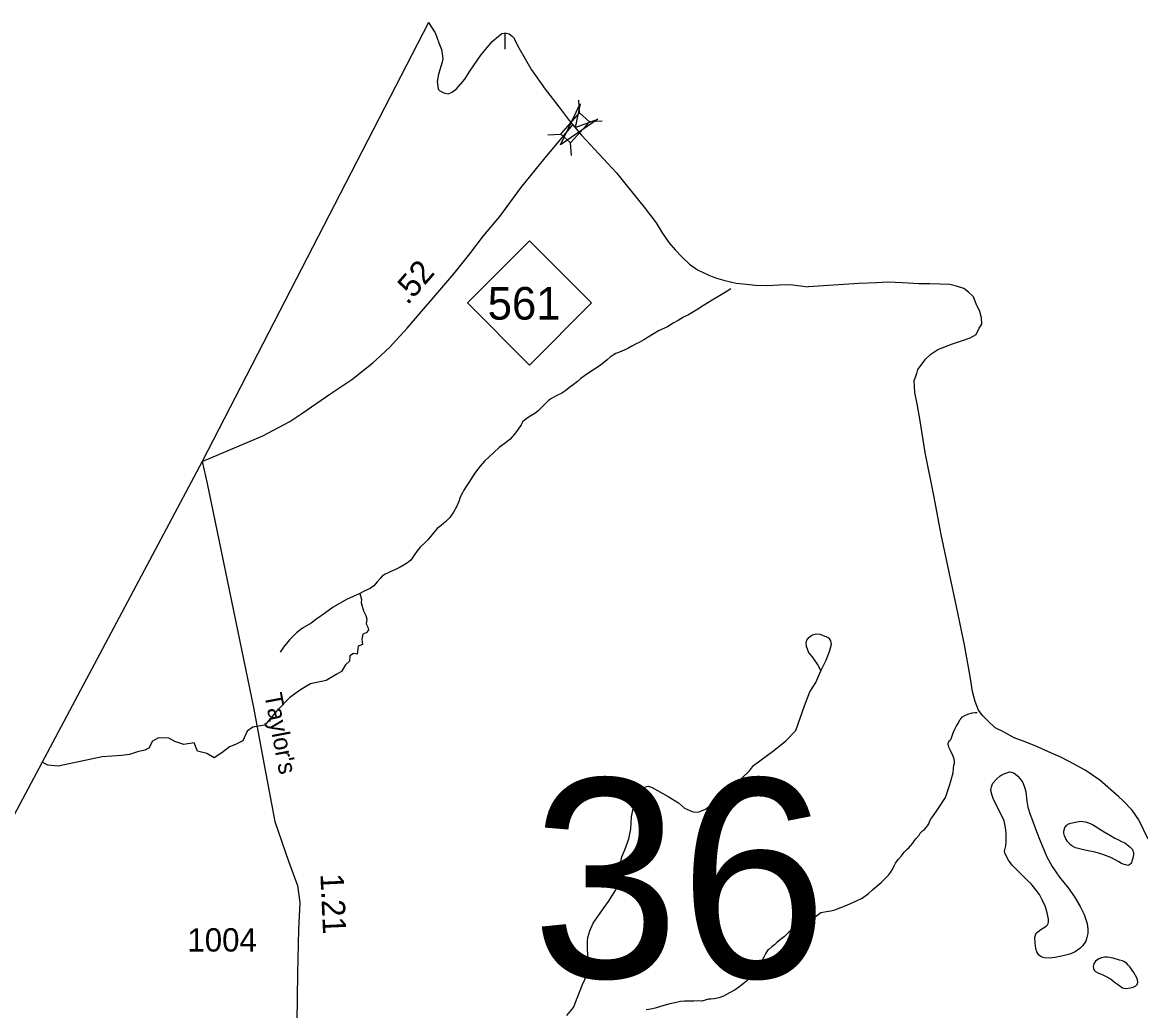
# Model space of a CAD drawing. Extents: x 2220236 to 2384410, y 720751 to 894131.
# Drawn here: x 2290940 to 2296936, y 888833 to 894131 of the extents above; entities that cross this region are included whole.
import ezdxf

# ---------------------------------------------------------------- set-up
doc = ezdxf.new("R2010")
doc.units = 0
for name, color, linetype in [('Exist Boundary Political CountyLine', 7, 'Continuous'), ('Exist Hydrographic Creek Single Shore', 7, 'Continuous'), ('Exist Hydrographic Misc Water Feature', 7, 'Continuous'), ('Exist Hydrographic Pond Under 1500 Sq Ft', 7, 'Continuous'), ('Exist Road Non-System Type 51', 7, 'Continuous'), ('Exist Road Primary NC Attributed', 7, 'Continuous'), ('Exist Road Primary NC Service Mileage Hundredths English Label', 7, 'Continuous'), ('Exist Road Primary NC Shield CELL', 7, 'Continuous'), ('Exist Road Primary NC Shield Number Label', 7, 'Continuous'), ('Exist Road Primary NC Structure Standard Bridge CELL', 7, 'Continuous'), ('Exist Road Secondary Mileage Hundredths English Label', 7, 'Continuous'), ('Exist Road Secondary Structure Standard Bridge Attributed CELL', 7, 'Continuous'), ('Exist Road Secondary Structure Standard Bridge Number Label', 7, 'Continuous'), ('Exist Road Secondary Type 51 Attributed', 7, 'Continuous'), ('Exist Road Secondary Type 51 Label', 7, 'Continuous'), ('Exist Road Secondary Type 51 Number Label', 7, 'Continuous')]:
    doc.layers.add(name, color=color, linetype=linetype)

msp = doc.modelspace()

# ---------------------------------------------------------------- linework, layer by layer
at = {"layer": 'Exist Boundary Political CountyLine'}
for points in [[(2293117.8, 894131.3), (2291903.9, 891776.4), (2258821.6, 829664.6), (2255410.5, 823324), (2242088.6, 797598.7), (2231459.6, 775980.5), (2225010.8, 762953.2), (2220575.6, 753519.5)], [(2293117.8, 894131.3), (2293152.6, 894074.6), (2293154.4, 894071.6), (2293172.9, 894021.8), (2293187.2, 893985.9), (2293191.5, 893962), (2293193.7, 893936), (2293190, 893918.1), (2293170.4, 893853.9), (2293164.8, 893813.8), (2293167.1, 893790), (2293169.2, 893773.9), (2293177.4, 893764), (2293199.3, 893754.1), (2293223.4, 893748.4), (2293241.3, 893754.6), (2293267.2, 893774.9), (2293312.6, 893827.3), (2293338.3, 893869.4), (2293397.5, 893955.9), (2293458.8, 894028.4), (2293492.4, 894056.9), (2293510.3, 894071), (2293522.3, 894073.1), (2293534.3, 894073.3), (2293550.2, 894069.3), (2293566.4, 894057.6), (2293572.4, 894049.7), (2293601, 893993.9), (2293670.2, 893876.7), (2293743, 893773.4), (2293824, 893670.1), (2293872.5, 893604.5), (2293937.2, 893527.2), (2294030.1, 893426.1), (2294125.2, 893325.1), (2294167.6, 893271.4), (2294274.7, 893140.6), (2294337.5, 893057.1), (2294370, 893003.5), (2294406.5, 892951.9), (2294440.9, 892912.2), (2294477.2, 892872.7), (2294517.4, 892835), (2294559.8, 892805.4), (2294620, 892775.9), (2294656.1, 892762.4), (2294706.4, 892746.7), (2294766.5, 892733.3), (2294822.3, 892727.9), (2294870.4, 892722.3), (2294934.4, 892721), (2294998.4, 892723.4), (2295056.2, 892726), (2295152.7, 892712.9)], [(2296975.9, 889751.6), (2296926.9, 889855), (2296890.3, 889906.7), (2296839.7, 889960.1), (2296819.7, 889979.9), (2296716.6, 890068.7), (2296638.2, 890121.9), (2296575.8, 890155.1), (2296511.5, 890190.5), (2296441.1, 890219.7), (2296370.9, 890253), (2296310.5, 890276.3), (2296258.3, 890295.8), (2296196.1, 890329.1), (2296155.9, 890348.6), (2296117.4, 890384.3), (2296089.2, 890413.9), (2296067, 890443.6), (2296048.5, 890489.5), (2296033.9, 890543.3), (2296020.9, 890625), (2295991.1, 890794.7), (2295948.9, 891000.2), (2295909, 891183.7), (2295866.9, 891385.2), (2295826.7, 891594.7), (2295780.1, 891826), (2295752.2, 892005.8), (2295737.3, 892085.6), (2295724.7, 892147.3), (2295721.9, 892211.2), (2295735.6, 892249.4), (2295741.3, 892269.4), (2295769, 892307.8), (2295782.6, 892326), (2295810.4, 892352.1), (2295848.2, 892376.7), (2295927.8, 892407.3), (2295975.5, 892423.9), (2296021.4, 892440.4), (2296053.1, 892458.7), (2296070.8, 892491), (2296084.5, 892513), (2296082.3, 892547.1), (2296073.9, 892581), (2296053.4, 892622.8), (2296039, 892660.6), (2296012.8, 892684.3), (2295988.6, 892704), (2295948.4, 892717.5), (2295912.3, 892725.2), (2295806.3, 892730.1), (2295748.3, 892729.3), (2295658.4, 892734.4), (2295580.3, 892737.6), (2295520.3, 892735), (2295424.4, 892731.8), (2295152.7, 892712.9)]]:
    msp.add_lwpolyline(points, dxfattribs=at)
at = {"layer": 'Exist Hydrographic Creek Single Shore'}
msp.add_lwpolyline([(2293529.4, 893987.8), (2293527.7, 894073.2)], dxfattribs=at)
at = {"layer": 'Exist Hydrographic Misc Water Feature'}
for points in [[(2294737.8, 892702.1), (2294713.2, 892686.2), (2294669.4, 892659.3), (2294647.5, 892647.6), (2294591.6, 892612.7), (2294561.7, 892594.3), (2294538.2, 892580), (2294512.2, 892564.1), (2294484.4, 892550), (2294456.5, 892533.5), (2294428.6, 892517.7), (2294399, 892499.3), (2294370.9, 892486.7), (2294351, 892476.6), (2294327.1, 892462.4), (2294295.6, 892444), (2294271.6, 892429.8), (2294247.7, 892415.5), (2294231.8, 892407.6), (2294208, 892396), (2294186.1, 892383.3), (2294150.3, 892366.7), (2294122.5, 892355.1), (2294107.2, 892346.3), (2294092.3, 892336.7), (2294074.6, 892322.3), (2294054.9, 892306.4), (2294032.9, 892288.1), (2294007.3, 892271.3), (2293983.3, 892255.4), (2293953.4, 892235.7), (2293933.7, 892221.3), (2293916, 892205.3), (2293894, 892188.4), (2293876, 892175), (2293854, 892158), (2293832.4, 892143.7), (2293802.6, 892129.6), (2293776.7, 892115.4), (2293761, 892103.6), (2293749, 892091.3), (2293731.2, 892073), (2293714.8, 892057), (2293703.5, 892047.3), (2293687.4, 892034.6), (2293665.9, 892022.5), (2293651.6, 892012.4), (2293637.6, 892002.8), (2293623.9, 891990.6), (2293614, 891974.4), (2293598.1, 891950.2), (2293578.5, 891923.7), (2293553, 891895.3), (2293523, 891871.4), (2293497, 891851.6), (2293469.3, 891826.6), (2293443.5, 891802.5), (2293418.1, 891778.4), (2293394.2, 891752), (2293370.3, 891720.4), (2293350.7, 891692.3), (2293337.1, 891669.6), (2293319.1, 891642.1), (2293307.6, 891623.3), (2293299.4, 891609.7), (2293287.8, 891585.3), (2293280.1, 891563.2), (2293268, 891533.3), (2293252, 891504.7), (2293232.7, 891476.6), (2293210.9, 891454.8), (2293185.2, 891434), (2293163.2, 891418), (2293145.4, 891396.4), (2293123.5, 891368), (2293114.1, 891357.7), (2293102, 891343.9), (2293072.3, 891317.6), (2293056.8, 891298.2), (2293040.5, 891274.6), (2293022.9, 891248.8), (2293005.2, 891234.4), (2292987, 891222.6), (2292965.1, 891210.6), (2292937.2, 891196.4), (2292915.4, 891186.4), (2292901.8, 891180.1), (2292885.5, 891172.2), (2292869.6, 891161.8), (2292857.9, 891149.9), (2292844.1, 891133.8), (2292823.9, 891111.2), (2292804.6, 891096.9), (2292776.8, 891082.7), (2292748.9, 891068.5), (2292757.4, 891037.8), (2292756.5, 891019.8)], [(2292748.9, 891068.5), (2292678.4, 891037.8), (2292606.5, 890996.1), (2292559.1, 890962.1), (2292519.4, 890933.7), (2292489.1, 890910.9), (2292441.8, 890882.5), (2292409.6, 890857.9), (2292371.7, 890820.1), (2292339.5, 890782.2), (2292322.5, 890753.8)], [(2292756.5, 891019.8), (2292769.7, 890976.3), (2292780.6, 890950.7), (2292786.3, 890931.8), (2292783.5, 890907.2), (2292792, 890888.2), (2292795.8, 890873.1), (2292783.5, 890857.9), (2292765.5, 890851.3), (2292760.7, 890823.9), (2292763.1, 890795.5), (2292740.4, 890786), (2292734.7, 890744.4), (2292715.8, 890748.1), (2292695, 890734.9), (2292693.1, 890706.5), (2292672.2, 890687.6), (2292651.4, 890651.6), (2292626.8, 890636.5), (2292568.1, 890602.4), (2292484.8, 890585.3), (2292431.8, 890553.2), (2292374.1, 890511.5), (2292304, 890439.6), (2292239.7, 890363.9), (2292175.8, 890352.5), (2292145.5, 890331.7), (2292122.8, 890278.7), (2292083, 890259.7), (2292050.9, 890246.5), (2292009.2, 890214.3), (2291967.6, 890187.8), (2291929.7, 890210.5), (2291878.6, 890223.8), (2291860.6, 890269.2), (2291805.7, 890259.7), (2291756.5, 890274.9), (2291724.3, 890293.8), (2291669.4, 890295.7), (2291637.2, 890276.8), (2291618.3, 890240.8), (2291595.6, 890229.5), (2291557.7, 890220), (2291514.2, 890206.7), (2291470.6, 890201.1), (2291419.5, 890197.3), (2291368.4, 890193.5), (2291190.5, 890155.6), (2291131.8, 890144.3), (2291077.2, 890148.6), (2291065.5, 890155), (2291045.2, 890164.1)], [(2295185.1, 889332.4), (2295220.7, 889359.2), (2295262.9, 889365.9), (2295274.8, 889368), (2295297, 889373.9), (2295360.8, 889398.6), (2295412.6, 889422.1), (2295442.6, 889436.5), (2295476.7, 889460.7), (2295500.6, 889483.1), (2295544.5, 889519.3), (2295584.3, 889559.6), (2295594.3, 889573.2), (2295604.1, 889587.4), (2295610, 889599.3), (2295614, 889609.2), (2295622.1, 889623.6), (2295636, 889643.8), (2295653.8, 889663.5), (2295661.9, 889676), (2295667.9, 889682.1), (2295675.8, 889689.8), (2295683.8, 889698.3), (2295692.9, 889706.1), (2295701.7, 889716.3), (2295713.7, 889729.8), (2295723.6, 889744.2), (2295731.7, 889756.1), (2295747.5, 889774), (2295751.5, 889780.5), (2295753.5, 889784), (2295759.5, 889790.1), (2295765.4, 889795.9), (2295777.5, 889804.6), (2295784.8, 889812.3), (2295793.3, 889824.3), (2295799.3, 889834.3), (2295803.8, 889845.1), (2295809.2, 889856.9), (2295825.1, 889878.8), (2295849.1, 889912.6), (2295888.8, 889975), (2295912.5, 890044.8), (2295930.3, 890107.2), (2295932.1, 890133.5), (2295934.1, 890147.6), (2295938, 890159.1), (2295938, 890168.9), (2295935.9, 890181.3), (2295929.9, 890197.4), (2295915.8, 890227.3), (2295907.7, 890245.7), (2295903.6, 890261.2), (2295903.6, 890266.2), (2295905.6, 890271.1), (2295911.5, 890279.5), (2295917.6, 890287.2), (2295923.4, 890301.4), (2295931.4, 890321.3), (2295938.7, 890342.2), (2295947.2, 890355.6), (2295955.2, 890369.9), (2295965.1, 890385.9), (2295967.1, 890391.8), (2295971.1, 890397.6), (2295981, 890408), (2295992.9, 890415.7), (2296009.1, 890422.2), (2296033, 890429.7), (2296048.1, 890432), (2296059.3, 890431.6)], [(2295185.1, 889332.4), (2295143.3, 889309.7), (2295115.8, 889295.5), (2295097.9, 889285), (2295068.3, 889267), (2295050, 889253.2), (2295026.2, 889230.1), (2295004.6, 889214.2), (2294984.9, 889198.2), (2294972.8, 889186), (2294958.8, 889174.1), (2294942.8, 889161.3), (2294935.4, 889154.9), (2294926.9, 889141), (2294915, 889119.3), (2294901.3, 889093.3), (2294885.7, 889064.8), (2294871.8, 889044.7), (2294856.2, 889022.8), (2294838.2, 889005.1), (2294822.4, 888990.7), (2294804.8, 888976.3), (2294780.8, 888958.1), (2294761.1, 888943.7), (2294730.6, 888928), (2294699.1, 888911.2), (2294673.3, 888901.3), (2294649.6, 888895.2), (2294631.5, 888894.6), (2294618.4, 888894.2), (2294601.2, 888888.7), (2294583.4, 888884.1), (2294565.7, 888884.5), (2294539.8, 888884.4), (2294509.6, 888884), (2294489.6, 888883.8), (2294469.5, 888881.6), (2294437.6, 888875), (2294411.9, 888869), (2294391.1, 888863.5), (2294361.7, 888854.3), (2294332, 888846.1), (2294316.2, 888842.1), (2294299.7, 888838.6), (2294286.3, 888837.9), (2294284.3, 888837.9)]]:
    msp.add_lwpolyline(points, dxfattribs=at)
at = {"layer": 'Exist Hydrographic Pond Under 1500 Sq Ft'}
for points in [[(2296320.6, 890006.6), (2296325.5, 889955.9), (2296331.4, 889924.2), (2296343.5, 889883.7), (2296355.4, 889852.1), (2296367.4, 889822.4), (2296381.6, 889783.6), (2296393.3, 889752), (2296433.4, 889657.6), (2296461.3, 889606.2), (2296501.3, 889548), (2296547.4, 889491.7), (2296581.3, 889442.2), (2296611.8, 889390.9), (2296633.3, 889348.3), (2296649.3, 889299.8), (2296652.8, 889268.7), (2296652.5, 889246.5), (2296648.2, 889225.1), (2296641.4, 889205.8), (2296625.2, 889181.3), (2296610.5, 889165.1), (2296583.9, 889148.4), (2296555.7, 889135), (2296527.3, 889128.1), (2296477.1, 889117.8), (2296445.3, 889114.1), (2296420.2, 889115.5), (2296405.2, 889119.9), (2296389.2, 889129.8), (2296379.3, 889147.4), (2296374.5, 889166.2), (2296370.3, 889194.7), (2296369.2, 889227.4), (2296371.6, 889237.3), (2296376.4, 889247.5), (2296385.2, 889256.1), (2296401.3, 889268.2), (2296429.2, 889285.7), (2296436.6, 889292.6), (2296439.3, 889299.3), (2296441.7, 889308.4), (2296441.3, 889324), (2296434.5, 889356.6), (2296425.4, 889389.8), (2296408.7, 889426.1), (2296393.2, 889455.7), (2296374.6, 889481.2), (2296349.3, 889512.1), (2296327.3, 889531.8), (2296247.4, 889612.2), (2296227.2, 889640.2), (2296207.3, 889676.2), (2296205.3, 889687.7), (2296213.3, 889715.8), (2296215.4, 889738.1), (2296215.3, 889784.2), (2296211.6, 889815), (2296203.4, 889850.1), (2296177.3, 889905.6), (2296147.3, 889964.2), (2296139.4, 889986.1), (2296133.3, 890012.9), (2296134.2, 890025.3), (2296135.3, 890031.8), (2296139.6, 890043.6), (2296143.3, 890051.9), (2296163.4, 890074.1), (2296183.5, 890092.2), (2296192.3, 890097.3), (2296208, 890104.6), (2296219.2, 890108.2), (2296233.5, 890112.2), (2296241.1, 890111.7), (2296253.4, 890108.1), (2296263.1, 890101.8), (2296277.4, 890090.2), (2296287.3, 890078.2), (2296303.4, 890056.1), (2296315.4, 890026.2), (2296320.6, 890006.6)], [(2296656, 889839), (2296677.4, 889830.1), (2296739.6, 889791.7), (2296773.6, 889771.6), (2296797.6, 889757.8), (2296817.6, 889748), (2296833.6, 889739.7), (2296851.5, 889732.2), (2296877.2, 889711.1), (2296891.6, 889696), (2296894.7, 889688), (2296897.7, 889679.9), (2296897.6, 889667.7), (2296893.7, 889649.5), (2296889.5, 889633.7), (2296886.6, 889627), (2296883.6, 889621.9), (2296878.5, 889616.1), (2296872.6, 889612.4), (2296867.5, 889611.4), (2296861.6, 889612), (2296847.5, 889615.6), (2296833.6, 889622.4), (2296819.5, 889630.1), (2296775.5, 889653.7), (2296733.6, 889670), (2296691.5, 889682.2), (2296645.5, 889691.8), (2296607.5, 889700), (2296586.9, 889705), (2296567.5, 889715.6), (2296557.3, 889724.2), (2296543.4, 889740.2), (2296535.5, 889753.7), (2296527.4, 889769.7), (2296523.5, 889783.6), (2296523.6, 889795.8), (2296529.4, 889814.2), (2296539.5, 889827.7), (2296545.5, 889832.1), (2296561.5, 889837.6), (2296577.5, 889841.6), (2296595.5, 889845.6), (2296613.5, 889847.9), (2296625.5, 889847.6), (2296639.6, 889845.8), (2296656, 889839)], [(2296861.4, 889086), (2296848.4, 889094.4), (2296839.4, 889099.9), (2296823.2, 889104.2), (2296789.4, 889114.2), (2296757.4, 889119.5), (2296743.4, 889119.7), (2296725.3, 889115.8), (2296711.3, 889110.2), (2296693.4, 889098.1), (2296685.2, 889083.7), (2296681.4, 889069.6), (2296683.3, 889058.2), (2296687.2, 889049.4), (2296693.3, 889042.3), (2296709.3, 889033.9), (2296725.3, 889028), (2296751.8, 889015.8), (2296774, 889002.9), (2296801.2, 888981.9), (2296816.7, 888970.9), (2296838.1, 888955.4), (2296846.7, 888952.5), (2296855.3, 888952.1), (2296881.4, 888955.5), (2296895.4, 888958.5), (2296909.3, 888965.7), (2296916.4, 888973.4), (2296921.3, 888986), (2296919.3, 888997.3), (2296915.4, 889009.5), (2296899.4, 889037.5), (2296877.3, 889067.8), (2296869.6, 889077.3), (2296861.4, 889086)]]:
    msp.add_lwpolyline(points, dxfattribs=at)
at = {"layer": 'Exist Road Non-System Type 51'}
for points in [[(2295221.9, 890654.5), (2295249.8, 890712.5), (2295266.9, 890757.5), (2295277.6, 890798.3), (2295275.5, 890815.4), (2295266.9, 890826.1), (2295258.3, 890832.6), (2295217.6, 890849.7), (2295198.3, 890851.9), (2295176.9, 890845.4), (2295166.2, 890839), (2295153.3, 890830.4), (2295144.7, 890819.7), (2295140.4, 890804.7), (2295142.6, 890787.5), (2295155.4, 890753.2), (2295178.3, 890724.6), (2295204.7, 890684.6), (2295221.9, 890654.5)], [(2293860, 888805.9), (2293895.1, 888849.8), (2293943.4, 888972.7), (2293954.9, 888999.3), (2293970.3, 889046.8), (2293971.7, 889080.4), (2293973.1, 889112.5), (2293970.3, 889161.4), (2293970.3, 889203.3), (2293971.7, 889224.3), (2293982.9, 889260.6), (2294001, 889302.5), (2294024.8, 889337.4), (2294054.1, 889378), (2294082, 889418.5), (2294121.1, 889481.3), (2294143.5, 889523.3), (2294151.8, 889570.8), (2294143.5, 889605.7), (2294154.4, 889657.1), (2294169.4, 889695.7), (2294190.8, 889753.7), (2294201.5, 889807.3), (2294206.3, 889872.6), (2294214.7, 889917.3), (2294231.6, 889948.9), (2294244.4, 889976.7), (2294257.3, 890002.5), (2294268, 890019.6), (2294280.9, 890032.5), (2294295.9, 890036.8), (2294317.3, 890028.2), (2294403, 889981), (2294458.8, 889946.7), (2294490.9, 889918.8), (2294523.1, 889903.8), (2294535.9, 889899.5), (2294563.8, 889897.4), (2294581, 889903.8), (2294602.4, 889912.4), (2294641, 889942.4), (2294716, 890008.9), (2294795.3, 890077.5), (2294838.2, 890118.3), (2294859.6, 890146.2), (2294969, 890227.7), (2295033.1, 890279.1), (2295087.5, 890335), (2295133.6, 890466.4), (2295162.9, 890541.8), (2295195, 890592.1), (2295221.9, 890654.5)]]:
    msp.add_lwpolyline(points, dxfattribs=at)
at = {"layer": 'Exist Road Primary NC Attributed'}
msp.add_lwpolyline([(2291903.9, 891776.4), (2292229.8, 891913.9), (2292373.5, 891991.1), (2292444.2, 892038.3), (2292512.8, 892085.5), (2292598.7, 892145.1), (2292706.8, 892216.3), (2292818.3, 892306.4), (2292908.3, 892387.9), (2293002.6, 892490.9), (2293146.2, 892658.2), (2293253.4, 892782.6), (2293339.2, 892889.9), (2293412.5, 892986.4), (2293499.4, 893091.2), (2293612, 893244.2), (2293742.5, 893405.5), (2293891.7, 893581.6)], dxfattribs=at)
at = {"layer": 'Exist Road Primary NC Shield CELL'}
msp.add_lwpolyline([(2293325.7, 892627.2), (2293658.7, 892960.2), (2293991.7, 892627.2), (2293658.7, 892294.2)], close=True, dxfattribs=at)
at = {"layer": 'Exist Road Primary NC Structure Standard Bridge CELL'}
for p, q in [((2293927.4, 893645.3), (2293923.3, 893714.1)), ((2293979, 893599.5), (2294047.9, 893603.6)), ((2293758, 893528.4), (2293826.9, 893532.5)), ((2293883.7, 893416.7), (2293879.6, 893485.6))]:
    msp.add_line(p, q, dxfattribs=at)
msp.add_lwpolyline([(2293826.9, 893532.5), (2293927.2, 893645.5), (2293980, 893598.6), (2293879.6, 893485.6)], close=True, dxfattribs=at)
at = {"layer": 'Exist Road Secondary Structure Standard Bridge Attributed CELL'}
msp.add_lwpolyline([(2294025.8, 893612.2), (2293824.7, 893474.3), (2293929.9, 893694.3), (2293904, 893566.9)], close=True, dxfattribs=at)
at = {"layer": 'Exist Road Secondary Type 51 Attributed'}
msp.add_lwpolyline([(2291903.9, 891776.4), (2291930, 891659.2), (2292178.9, 890457.3), (2292245.7, 890103.2), (2292294.2, 889846.2), (2292366.1, 889633.8), (2292414.6, 889504.3), (2292426.8, 889413.3), (2292421.2, 889267.4), (2292414.7, 889032), (2292412.2, 888772.2), (2292398.7, 888424.1), (2292398.7, 887849.3), (2292398.7, 887732.3), (2292397, 887468.5), (2292401.9, 886940.8), (2292401.9, 886815.3), (2292398.7, 886496.8), (2292424.8, 886230.8), (2292466.7, 885907.9), (2292490.3, 885665.8), (2292516, 885515.3), (2292523.3, 885450.4)], dxfattribs=at)

# ---------------------------------------------------------------- texts
at = {"layer": 'Exist Road Primary NC Service Mileage Hundredths English Label'}
msp.add_text('.52', height=125, rotation=49.25458, dxfattribs=at).set_placement((2293005.1, 892611.9))
at = {"layer": 'Exist Road Primary NC Shield Number Label'}
msp.add_text('561', height=175, dxfattribs=at).set_placement((2293434.8, 892537.5))
at = {"layer": 'Exist Road Secondary Mileage Hundredths English Label'}
msp.add_text('1.21', height=125, rotation=272.60094, dxfattribs=at).set_placement((2292537.6, 889565.3))
at = {"layer": 'Exist Road Secondary Structure Standard Bridge Number Label'}
msp.add_text('36', height=1066.27, dxfattribs=at).set_placement((2293670.4, 889009.7))
at = {"layer": 'Exist Road Secondary Type 51 Label'}
msp.add_text("Taylor's", height=95, rotation=280.74063, dxfattribs=at).set_placement((2292236.8, 890527.1))
at = {"layer": 'Exist Road Secondary Type 51 Number Label'}
msp.add_text('1004', height=125, dxfattribs=at).set_placement((2291825, 889149.5))

doc.saveas('drawing.dxf')
